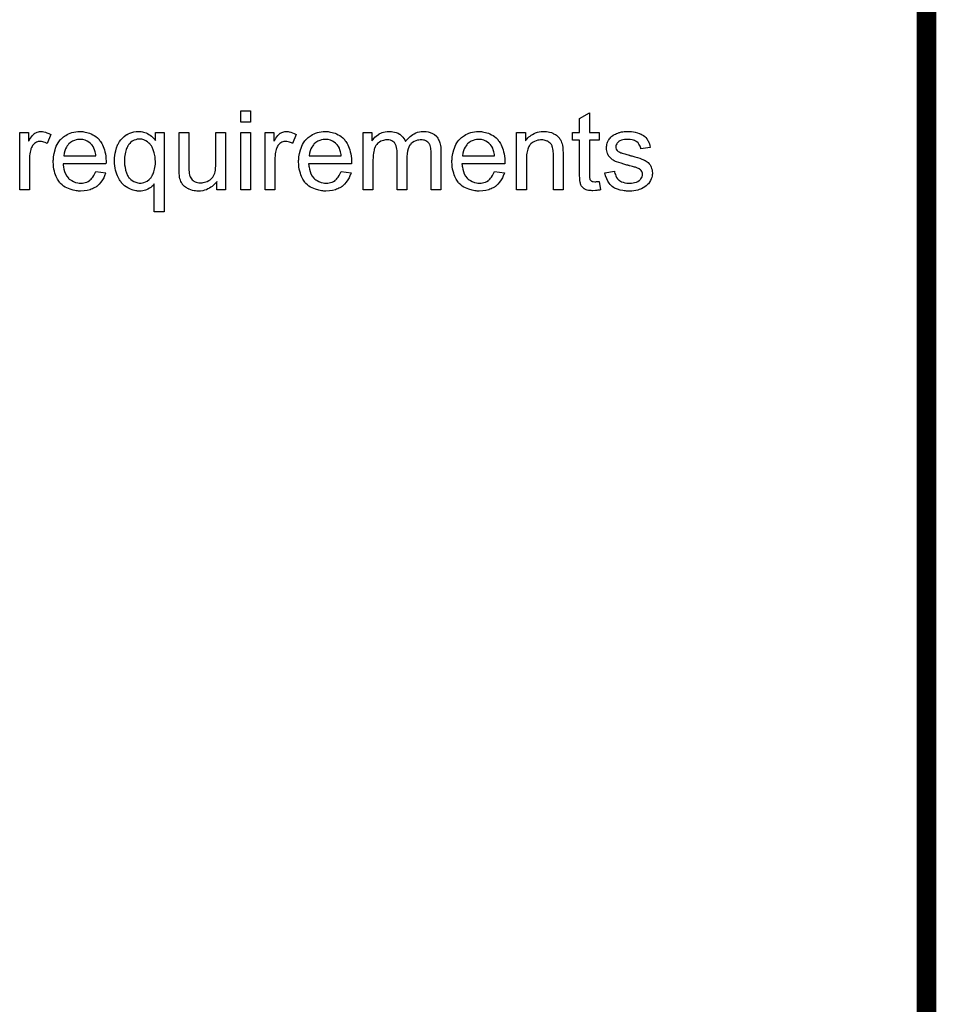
# Model space of a CAD drawing. Extents: x -1.5 to 9, y -3 to 5.
# Tile 367 of 368: x 8.1 to 9, y 3 to 4. Entities that reach past the tile are written whole.
import ezdxf

# ---------------------------------------------------------------- set-up
doc = ezdxf.new("R2010")
doc.units = 0
doc.layers.add('qfn16-30-34-a_mechanical_19', color=1, linetype='CONTINUOUS')

msp = doc.modelspace()

# ---------------------------------------------------------------- linework, layer by layer
at = {"layer": 'qfn16-30-34-a_mechanical_19', "color": 1, "const_width": 0.02}
msp.add_lwpolyline([(9, -0.173), (9, 4.427)], dxfattribs=at)
at = {"layer": 'qfn16-30-34-a_mechanical_19', "color": 1}
for points in [[(8.314388, 3.934307), (8.304553, 3.934307), (8.304553, 3.94553), (8.314388, 3.94553), (8.314388, 3.934307)], [(8.658132, 3.923547), (8.668082, 3.923547), (8.668082, 3.915911), (8.658132, 3.915911), (8.658132, 3.88178), (8.658132, 3.881548), (8.658132, 3.881085), (8.658132, 3.880391), (8.658248, 3.879581), (8.658364, 3.87773), (8.658479, 3.87692), (8.658595, 3.876342), (8.658711, 3.87611), (8.659058, 3.875648), (8.659521, 3.875069), (8.660331, 3.87449), (8.660562, 3.874375), (8.66114, 3.874143), (8.662182, 3.873912), (8.663686, 3.873796), (8.664843, 3.873796), (8.665421, 3.873912), (8.666231, 3.873912), (8.667157, 3.874028), (8.668082, 3.874143), (8.669355, 3.865466), (8.669124, 3.865466), (8.668661, 3.86535), (8.667851, 3.865235), (8.66681, 3.865119), (8.665653, 3.864887), (8.66438, 3.864772), (8.661835, 3.864656), (8.660909, 3.864656), (8.659983, 3.864772), (8.658826, 3.864887), (8.657438, 3.865003), (8.65605, 3.86535), (8.654777, 3.865697), (8.653504, 3.866276), (8.653388, 3.866392), (8.653041, 3.866623), (8.652579, 3.86697), (8.651884, 3.867548), (8.651306, 3.868127), (8.650612, 3.868937), (8.649917, 3.869747), (8.649455, 3.870788), (8.649455, 3.870904), (8.649223, 3.871367), (8.649108, 3.872177), (8.648876, 3.873334), (8.648645, 3.874838), (8.648529, 3.875763), (8.648529, 3.876805), (8.648413, 3.878077), (8.648298, 3.87935), (8.648298, 3.880738), (8.648298, 3.882358), (8.648298, 3.915911), (8.641009, 3.915911), (8.641009, 3.923547), (8.648298, 3.923547), (8.648298, 3.937894), (8.658132, 3.943795), (8.658132, 3.923547)], [(8.103698, 3.924704), (8.104971, 3.924473), (8.106475, 3.92401), (8.108094, 3.923432), (8.109946, 3.922622), (8.111913, 3.92158), (8.108326, 3.912556), (8.10821, 3.912671), (8.107747, 3.912903), (8.107053, 3.91325), (8.106127, 3.913597), (8.105086, 3.913944), (8.103814, 3.914291), (8.102541, 3.914523), (8.101268, 3.914638), (8.10069, 3.914638), (8.100111, 3.914523), (8.099301, 3.914407), (8.098491, 3.914175), (8.09745, 3.913828), (8.096409, 3.913366), (8.095483, 3.912671), (8.095367, 3.912556), (8.09502, 3.912324), (8.094673, 3.911861), (8.094095, 3.911283), (8.093516, 3.910473), (8.092938, 3.909548), (8.092359, 3.908506), (8.091896, 3.907233), (8.091781, 3.907002), (8.091665, 3.906308), (8.091434, 3.905267), (8.091087, 3.903878), (8.090739, 3.902143), (8.090508, 3.900176), (8.090392, 3.898093), (8.090277, 3.895779), (8.090277, 3.865466), (8.080442, 3.865466), (8.080442, 3.923547), (8.089351, 3.923547), (8.089351, 3.914754), (8.089467, 3.91487), (8.08993, 3.91568), (8.090508, 3.916721), (8.091434, 3.917994), (8.092359, 3.919266), (8.0934, 3.920655), (8.094442, 3.921812), (8.095483, 3.922737), (8.095599, 3.922853), (8.095946, 3.923084), (8.09664, 3.923432), (8.097334, 3.923779), (8.09826, 3.924126), (8.099417, 3.924473), (8.100574, 3.924704), (8.101847, 3.92482), (8.102657, 3.92482), (8.103698, 3.924704)], [(8.143499, 3.924704), (8.144424, 3.924588), (8.145581, 3.924357), (8.146854, 3.924126), (8.148358, 3.923779), (8.149746, 3.923432), (8.151366, 3.922853), (8.15287, 3.922274), (8.15449, 3.921465), (8.15611, 3.920539), (8.15773, 3.919498), (8.159234, 3.918225), (8.160622, 3.916837), (8.160738, 3.916721), (8.160969, 3.91649), (8.161316, 3.916027), (8.161779, 3.915332), (8.162358, 3.914523), (8.162936, 3.913597), (8.16363, 3.91244), (8.164325, 3.911052), (8.165019, 3.909548), (8.165713, 3.907928), (8.166292, 3.906077), (8.16687, 3.90411), (8.167333, 3.901911), (8.16768, 3.899597), (8.167911, 3.897168), (8.168027, 3.894506), (8.168027, 3.894391), (8.168027, 3.893928), (8.168027, 3.893118), (8.167911, 3.891961), (8.124524, 3.891961), (8.124524, 3.891845), (8.124524, 3.891498), (8.12464, 3.891035), (8.12464, 3.890341), (8.124755, 3.889531), (8.124987, 3.888606), (8.125334, 3.886523), (8.126028, 3.884209), (8.126953, 3.881664), (8.128226, 3.87935), (8.129846, 3.877267), (8.129962, 3.877267), (8.130077, 3.877036), (8.130772, 3.876457), (8.131813, 3.875647), (8.133201, 3.874838), (8.135052, 3.873912), (8.137135, 3.873102), (8.139449, 3.872523), (8.140722, 3.872408), (8.14211, 3.872292), (8.143036, 3.872292), (8.144077, 3.872408), (8.14535, 3.872639), (8.146738, 3.872986), (8.148358, 3.873449), (8.149862, 3.874143), (8.151366, 3.875069), (8.151482, 3.875185), (8.15206, 3.875647), (8.152755, 3.876342), (8.153565, 3.877267), (8.15449, 3.87854), (8.155531, 3.88016), (8.156573, 3.882011), (8.157498, 3.884209), (8.16768, 3.882936), (8.16768, 3.882821), (8.167564, 3.882589), (8.167449, 3.882127), (8.167217, 3.881432), (8.16687, 3.880738), (8.166523, 3.879813), (8.165597, 3.877846), (8.16444, 3.875647), (8.16282, 3.873333), (8.160969, 3.871135), (8.158655, 3.869052), (8.15854, 3.869052), (8.158308, 3.868821), (8.157961, 3.86859), (8.157498, 3.868243), (8.156804, 3.867896), (8.15611, 3.867548), (8.155184, 3.867086), (8.154143, 3.866623), (8.152986, 3.86616), (8.151829, 3.865697), (8.148936, 3.865003), (8.145697, 3.864425), (8.14211, 3.864193), (8.140837, 3.864193), (8.140028, 3.864309), (8.138986, 3.864425), (8.137714, 3.864656), (8.136325, 3.864887), (8.134821, 3.865119), (8.131582, 3.866044), (8.129846, 3.866738), (8.128226, 3.867433), (8.126491, 3.868358), (8.124871, 3.8694), (8.123367, 3.870557), (8.121863, 3.871945), (8.121747, 3.872061), (8.121516, 3.872292), (8.121168, 3.872755), (8.120706, 3.873449), (8.120127, 3.874259), (8.119549, 3.875185), (8.118855, 3.876342), (8.11816, 3.877614), (8.117466, 3.879118), (8.116772, 3.880738), (8.116193, 3.882589), (8.115615, 3.884556), (8.115152, 3.886639), (8.114805, 3.888953), (8.114574, 3.891383), (8.114458, 3.893928), (8.114458, 3.894044), (8.114458, 3.894622), (8.114458, 3.895316), (8.114574, 3.896358), (8.114689, 3.89763), (8.114805, 3.899019), (8.115036, 3.900639), (8.115383, 3.902258), (8.116309, 3.905961), (8.116888, 3.907812), (8.117582, 3.909779), (8.118507, 3.91163), (8.119549, 3.913366), (8.120706, 3.915101), (8.121978, 3.916721), (8.122094, 3.916837), (8.122325, 3.917068), (8.122788, 3.917415), (8.123367, 3.917994), (8.124061, 3.918572), (8.124987, 3.919266), (8.126028, 3.920076), (8.127301, 3.92077), (8.128573, 3.92158), (8.130077, 3.922274), (8.131697, 3.922969), (8.133433, 3.923547), (8.135284, 3.924126), (8.137251, 3.924473), (8.139333, 3.924704), (8.141532, 3.92482), (8.142689, 3.92482), (8.143499, 3.924704)], [(8.141647, 3.916721), (8.140953, 3.916721), (8.14049, 3.916605), (8.139218, 3.91649), (8.137714, 3.916142), (8.135862, 3.915564), (8.133895, 3.914754), (8.132044, 3.913597), (8.130193, 3.912093), (8.129962, 3.911861), (8.129499, 3.911283), (8.128689, 3.910242), (8.127879, 3.908853), (8.126953, 3.907233), (8.126144, 3.905151), (8.125449, 3.902721), (8.125102, 3.90006), (8.157614, 3.90006), (8.157614, 3.900176), (8.157614, 3.900407), (8.157498, 3.900754), (8.157498, 3.901217), (8.157267, 3.902606), (8.15692, 3.90411), (8.156341, 3.905961), (8.155763, 3.907696), (8.154837, 3.909432), (8.153796, 3.910936), (8.153796, 3.911052), (8.153565, 3.911167), (8.152986, 3.911861), (8.151945, 3.912787), (8.150556, 3.913828), (8.148821, 3.91487), (8.146738, 3.915795), (8.144309, 3.91649), (8.143036, 3.916605), (8.141647, 3.916721)], [(8.202853, 3.924704), (8.203778, 3.924588), (8.20482, 3.924357), (8.205977, 3.92401), (8.207249, 3.923663), (8.208638, 3.9232), (8.210026, 3.922622), (8.211415, 3.921812), (8.212803, 3.921002), (8.214191, 3.919961), (8.21558, 3.918688), (8.216852, 3.917299), (8.218009, 3.91568), (8.218009, 3.923547), (8.226803, 3.923547), (8.226803, 3.843251), (8.216968, 3.843251), (8.216968, 3.871598), (8.216852, 3.871482), (8.216505, 3.871019), (8.216042, 3.870441), (8.215348, 3.869747), (8.214423, 3.868821), (8.213266, 3.868011), (8.211993, 3.867086), (8.210489, 3.866276), (8.210257, 3.86616), (8.209795, 3.865929), (8.208985, 3.865581), (8.207943, 3.865234), (8.206555, 3.864887), (8.205167, 3.86454), (8.203547, 3.864309), (8.201811, 3.864193), (8.20077, 3.864193), (8.200076, 3.864309), (8.19915, 3.864425), (8.198109, 3.864656), (8.196952, 3.864887), (8.195679, 3.865234), (8.194407, 3.865697), (8.192903, 3.86616), (8.191514, 3.866854), (8.19001, 3.867664), (8.18839, 3.86859), (8.186886, 3.869747), (8.185382, 3.871019), (8.183994, 3.872408), (8.183878, 3.872523), (8.183646, 3.872755), (8.183299, 3.873218), (8.182837, 3.873912), (8.182258, 3.874722), (8.18168, 3.875763), (8.180985, 3.87692), (8.180291, 3.878309), (8.179597, 3.879813), (8.178903, 3.881548), (8.178324, 3.883399), (8.177746, 3.885366), (8.177283, 3.887564), (8.176936, 3.889878), (8.176704, 3.892308), (8.176589, 3.894969), (8.176589, 3.895085), (8.176589, 3.895316), (8.176589, 3.895779), (8.176589, 3.896473), (8.176704, 3.897168), (8.176704, 3.898093), (8.176936, 3.900291), (8.177283, 3.902721), (8.177861, 3.905267), (8.178556, 3.908043), (8.179597, 3.910704), (8.179597, 3.91082), (8.179713, 3.911052), (8.179944, 3.911399), (8.180176, 3.911861), (8.18087, 3.913134), (8.181795, 3.914638), (8.183068, 3.916374), (8.184572, 3.918109), (8.186308, 3.919729), (8.18839, 3.921233), (8.188506, 3.921233), (8.188622, 3.921349), (8.188969, 3.92158), (8.189431, 3.921812), (8.190588, 3.92239), (8.192208, 3.923084), (8.194059, 3.923663), (8.196258, 3.924241), (8.198572, 3.924704), (8.201117, 3.92482), (8.202158, 3.92482), (8.202853, 3.924704)], [(8.201927, 3.917068), (8.201349, 3.917068), (8.200886, 3.916952), (8.199729, 3.916837), (8.198225, 3.916374), (8.196489, 3.915795), (8.194638, 3.914754), (8.192787, 3.913481), (8.191977, 3.912556), (8.191051, 3.91163), (8.191051, 3.911514), (8.19082, 3.911399), (8.190704, 3.911052), (8.190357, 3.910589), (8.19001, 3.91001), (8.189663, 3.909316), (8.189316, 3.908506), (8.188853, 3.907465), (8.18839, 3.906308), (8.188043, 3.905035), (8.187696, 3.903647), (8.187349, 3.902143), (8.187118, 3.900523), (8.186886, 3.898672), (8.186655, 3.896705), (8.186655, 3.894622), (8.186655, 3.894506), (8.186655, 3.894159), (8.186655, 3.893581), (8.18677, 3.892771), (8.18677, 3.891845), (8.186886, 3.890804), (8.187233, 3.888374), (8.187812, 3.885598), (8.188622, 3.882821), (8.189779, 3.88016), (8.190473, 3.879003), (8.191283, 3.877846), (8.191398, 3.87773), (8.191514, 3.877614), (8.192093, 3.877036), (8.193134, 3.87611), (8.194522, 3.875069), (8.196142, 3.874028), (8.198109, 3.873218), (8.200192, 3.872523), (8.201464, 3.872408), (8.202621, 3.872292), (8.2032, 3.872292), (8.203663, 3.872408), (8.20482, 3.872523), (8.206324, 3.872986), (8.207943, 3.873565), (8.209795, 3.87449), (8.211646, 3.875879), (8.212572, 3.876689), (8.213381, 3.877614), (8.213381, 3.87773), (8.213613, 3.877846), (8.213844, 3.878193), (8.214076, 3.878656), (8.214423, 3.879234), (8.214886, 3.879813), (8.215233, 3.880738), (8.215695, 3.881664), (8.216158, 3.882705), (8.216505, 3.883862), (8.216968, 3.885251), (8.217315, 3.886639), (8.217547, 3.888259), (8.217778, 3.889878), (8.218009, 3.89173), (8.218009, 3.893697), (8.218009, 3.893812), (8.218009, 3.894159), (8.218009, 3.894854), (8.217894, 3.895664), (8.217894, 3.896589), (8.217778, 3.897746), (8.217662, 3.898903), (8.217431, 3.900291), (8.216852, 3.903068), (8.215927, 3.905961), (8.21477, 3.908738), (8.21396, 3.91001), (8.21315, 3.911167), (8.21315, 3.911283), (8.212919, 3.911399), (8.21234, 3.912093), (8.211299, 3.913019), (8.210026, 3.914175), (8.208291, 3.915217), (8.206439, 3.916142), (8.204241, 3.916837), (8.203084, 3.916952), (8.201927, 3.917068)], [(8.289165, 3.865466), (8.280372, 3.865466), (8.280372, 3.873912), (8.280256, 3.873796), (8.280025, 3.873449), (8.279677, 3.872986), (8.279099, 3.872408), (8.278405, 3.871714), (8.277595, 3.870788), (8.276669, 3.869978), (8.275512, 3.869052), (8.27424, 3.868127), (8.272851, 3.867317), (8.271347, 3.866507), (8.269727, 3.865697), (8.267876, 3.865119), (8.266025, 3.864656), (8.263942, 3.864309), (8.26186, 3.864193), (8.26105, 3.864193), (8.260008, 3.864309), (8.258736, 3.864425), (8.257232, 3.864656), (8.255612, 3.865003), (8.253992, 3.865466), (8.252257, 3.86616), (8.252025, 3.866276), (8.251562, 3.866507), (8.250753, 3.86697), (8.249827, 3.867548), (8.24867, 3.868243), (8.247629, 3.869052), (8.246587, 3.869978), (8.245662, 3.871019), (8.245546, 3.871135), (8.245315, 3.871598), (8.244968, 3.872176), (8.244505, 3.873102), (8.243926, 3.874143), (8.243463, 3.875416), (8.243001, 3.876804), (8.242654, 3.878309), (8.242654, 3.878424), (8.242538, 3.878887), (8.242422, 3.879581), (8.242422, 3.880507), (8.242306, 3.881895), (8.242191, 3.883399), (8.242075, 3.885366), (8.242075, 3.887564), (8.242075, 3.923547), (8.251909, 3.923547), (8.251909, 3.891267), (8.251909, 3.891151), (8.251909, 3.89092), (8.251909, 3.890573), (8.251909, 3.889994), (8.251909, 3.888722), (8.252025, 3.887102), (8.252025, 3.885366), (8.252141, 3.883631), (8.252257, 3.882127), (8.252488, 3.880854), (8.252488, 3.880738), (8.252719, 3.880275), (8.252951, 3.879581), (8.253298, 3.878656), (8.253876, 3.87773), (8.254571, 3.876689), (8.25538, 3.875763), (8.256422, 3.874838), (8.256538, 3.874722), (8.257, 3.87449), (8.257579, 3.874143), (8.258504, 3.873796), (8.259546, 3.873333), (8.260818, 3.872986), (8.262207, 3.872755), (8.263827, 3.872639), (8.264637, 3.872639), (8.265446, 3.872755), (8.266488, 3.872871), (8.26776, 3.873218), (8.269149, 3.873565), (8.270653, 3.874143), (8.272157, 3.874838), (8.272388, 3.874953), (8.272851, 3.8753), (8.273545, 3.875763), (8.274355, 3.876457), (8.275281, 3.877383), (8.276207, 3.878424), (8.277016, 3.879581), (8.277711, 3.88097), (8.277826, 3.881201), (8.277942, 3.881664), (8.278173, 3.882589), (8.278521, 3.883862), (8.278868, 3.885482), (8.279099, 3.887449), (8.279215, 3.889763), (8.27933, 3.892424), (8.27933, 3.923547), (8.289165, 3.923547), (8.289165, 3.865466)], [(8.314388, 3.865466), (8.304553, 3.865466), (8.304553, 3.923547), (8.314388, 3.923547), (8.314388, 3.865466)], [(8.352568, 3.924704), (8.353841, 3.924473), (8.355345, 3.92401), (8.356965, 3.923432), (8.358816, 3.922622), (8.360783, 3.92158), (8.357197, 3.912556), (8.357081, 3.912671), (8.356618, 3.912903), (8.355924, 3.91325), (8.354998, 3.913597), (8.353957, 3.913944), (8.352684, 3.914291), (8.351412, 3.914523), (8.350139, 3.914638), (8.34956, 3.914638), (8.348982, 3.914523), (8.348172, 3.914407), (8.347362, 3.914175), (8.346321, 3.913828), (8.345279, 3.913366), (8.344354, 3.912671), (8.344238, 3.912556), (8.343891, 3.912324), (8.343544, 3.911861), (8.342965, 3.911283), (8.342387, 3.910473), (8.341808, 3.909548), (8.34123, 3.908506), (8.340767, 3.907233), (8.340651, 3.907002), (8.340536, 3.906308), (8.340304, 3.905267), (8.339957, 3.903878), (8.33961, 3.902143), (8.339379, 3.900176), (8.339263, 3.898093), (8.339147, 3.895779), (8.339147, 3.865466), (8.329313, 3.865466), (8.329313, 3.923547), (8.338222, 3.923547), (8.338222, 3.914754), (8.338337, 3.91487), (8.3388, 3.91568), (8.339379, 3.916721), (8.340304, 3.917994), (8.34123, 3.919266), (8.342271, 3.920655), (8.343312, 3.921812), (8.344354, 3.922737), (8.344469, 3.922853), (8.344817, 3.923084), (8.345511, 3.923432), (8.346205, 3.923779), (8.347131, 3.924126), (8.348288, 3.924473), (8.349445, 3.924704), (8.350717, 3.92482), (8.351527, 3.92482), (8.352568, 3.924704)], [(8.392369, 3.924704), (8.393295, 3.924588), (8.394452, 3.924357), (8.395725, 3.924126), (8.397229, 3.923779), (8.398617, 3.923432), (8.400237, 3.922853), (8.401741, 3.922274), (8.403361, 3.921465), (8.404981, 3.920539), (8.4066, 3.919498), (8.408104, 3.918225), (8.409493, 3.916837), (8.409609, 3.916721), (8.40984, 3.91649), (8.410187, 3.916027), (8.41065, 3.915332), (8.411228, 3.914523), (8.411807, 3.913597), (8.412501, 3.91244), (8.413195, 3.911052), (8.413889, 3.909548), (8.414584, 3.907928), (8.415162, 3.906077), (8.415741, 3.90411), (8.416203, 3.901911), (8.416551, 3.899597), (8.416782, 3.897168), (8.416898, 3.894506), (8.416898, 3.894391), (8.416898, 3.893928), (8.416898, 3.893118), (8.416782, 3.891961), (8.373395, 3.891961), (8.373395, 3.891845), (8.373395, 3.891498), (8.37351, 3.891035), (8.37351, 3.890341), (8.373626, 3.889531), (8.373857, 3.888606), (8.374204, 3.886523), (8.374899, 3.884209), (8.375824, 3.881664), (8.377097, 3.87935), (8.378717, 3.877267), (8.378832, 3.877267), (8.378948, 3.877036), (8.379642, 3.876457), (8.380684, 3.875647), (8.382072, 3.874838), (8.383923, 3.873912), (8.386006, 3.873102), (8.38832, 3.872523), (8.389593, 3.872408), (8.390981, 3.872292), (8.391906, 3.872292), (8.392948, 3.872408), (8.39422, 3.872639), (8.395609, 3.872986), (8.397229, 3.873449), (8.398733, 3.874143), (8.400237, 3.875069), (8.400353, 3.875185), (8.400931, 3.875647), (8.401625, 3.876342), (8.402435, 3.877267), (8.403361, 3.87854), (8.404402, 3.88016), (8.405443, 3.882011), (8.406369, 3.884209), (8.416551, 3.882936), (8.416551, 3.882821), (8.416435, 3.882589), (8.416319, 3.882127), (8.416088, 3.881432), (8.415741, 3.880738), (8.415394, 3.879813), (8.414468, 3.877846), (8.413311, 3.875647), (8.411691, 3.873333), (8.40984, 3.871135), (8.407526, 3.869052), (8.40741, 3.869052), (8.407179, 3.868821), (8.406832, 3.86859), (8.406369, 3.868243), (8.405675, 3.867896), (8.404981, 3.867548), (8.404055, 3.867086), (8.403014, 3.866623), (8.401857, 3.86616), (8.4007, 3.865697), (8.397807, 3.865003), (8.394568, 3.864425), (8.390981, 3.864193), (8.389708, 3.864193), (8.388898, 3.864309), (8.387857, 3.864425), (8.386584, 3.864656), (8.385196, 3.864887), (8.383692, 3.865119), (8.380452, 3.866044), (8.378717, 3.866738), (8.377097, 3.867433), (8.375361, 3.868358), (8.373742, 3.8694), (8.372237, 3.870557), (8.370733, 3.871945), (8.370618, 3.872061), (8.370386, 3.872292), (8.370039, 3.872755), (8.369576, 3.873449), (8.368998, 3.874259), (8.368419, 3.875185), (8.367725, 3.876342), (8.367031, 3.877614), (8.366337, 3.879118), (8.365643, 3.880738), (8.365064, 3.882589), (8.364486, 3.884556), (8.364023, 3.886639), (8.363676, 3.888953), (8.363444, 3.891383), (8.363329, 3.893928), (8.363329, 3.894044), (8.363329, 3.894622), (8.363329, 3.895316), (8.363444, 3.896358), (8.36356, 3.89763), (8.363676, 3.899019), (8.363907, 3.900639), (8.364254, 3.902258), (8.36518, 3.905961), (8.365758, 3.907812), (8.366452, 3.909779), (8.367378, 3.91163), (8.368419, 3.913366), (8.369576, 3.915101), (8.370849, 3.916721), (8.370965, 3.916837), (8.371196, 3.917068), (8.371659, 3.917415), (8.372237, 3.917994), (8.372932, 3.918572), (8.373857, 3.919266), (8.374899, 3.920076), (8.376171, 3.92077), (8.377444, 3.92158), (8.378948, 3.922274), (8.380568, 3.922969), (8.382303, 3.923547), (8.384155, 3.924126), (8.386121, 3.924473), (8.388204, 3.924704), (8.390402, 3.92482), (8.391559, 3.92482), (8.392369, 3.924704)], [(8.390518, 3.916721), (8.389824, 3.916721), (8.389361, 3.916605), (8.388088, 3.91649), (8.386584, 3.916142), (8.384733, 3.915564), (8.382766, 3.914754), (8.380915, 3.913597), (8.379064, 3.912093), (8.378832, 3.911861), (8.37837, 3.911283), (8.37756, 3.910242), (8.37675, 3.908853), (8.375824, 3.907233), (8.375014, 3.905151), (8.37432, 3.902721), (8.373973, 3.90006), (8.406485, 3.90006), (8.406485, 3.900176), (8.406485, 3.900407), (8.406369, 3.900754), (8.406369, 3.901217), (8.406138, 3.902606), (8.40579, 3.90411), (8.405212, 3.905961), (8.404633, 3.907696), (8.403708, 3.909432), (8.402667, 3.910936), (8.402667, 3.911052), (8.402435, 3.911167), (8.401857, 3.911861), (8.400815, 3.912787), (8.399427, 3.913828), (8.397692, 3.91487), (8.395609, 3.915795), (8.393179, 3.91649), (8.391906, 3.916605), (8.390518, 3.916721)], [(8.491061, 3.924704), (8.491871, 3.924704), (8.492681, 3.924588), (8.494648, 3.924241), (8.496731, 3.923663), (8.498929, 3.922737), (8.501127, 3.92158), (8.502978, 3.919961), (8.50321, 3.919729), (8.503673, 3.919035), (8.504483, 3.917994), (8.50483, 3.917184), (8.505292, 3.916374), (8.505755, 3.915332), (8.506102, 3.914291), (8.506565, 3.913134), (8.506912, 3.911746), (8.507144, 3.910357), (8.507375, 3.908738), (8.507606, 3.907118), (8.507606, 3.905267), (8.507606, 3.865466), (8.497772, 3.865466), (8.497772, 3.901911), (8.497772, 3.902027), (8.497772, 3.902143), (8.497772, 3.902837), (8.497772, 3.903878), (8.497656, 3.905151), (8.497541, 3.906539), (8.497425, 3.907928), (8.497193, 3.909316), (8.496846, 3.910357), (8.496846, 3.910473), (8.496615, 3.91082), (8.496384, 3.911283), (8.496037, 3.911861), (8.495574, 3.912556), (8.494995, 3.91325), (8.494301, 3.913944), (8.493375, 3.914638), (8.49326, 3.914754), (8.492913, 3.91487), (8.49245, 3.915101), (8.49164, 3.915448), (8.49083, 3.915795), (8.489789, 3.916027), (8.488747, 3.916142), (8.487475, 3.916258), (8.486896, 3.916258), (8.486433, 3.916142), (8.485276, 3.916027), (8.483888, 3.915795), (8.482268, 3.915217), (8.480533, 3.914523), (8.478797, 3.913481), (8.477177, 3.912093), (8.477062, 3.911861), (8.476599, 3.911283), (8.475905, 3.910357), (8.47521, 3.908969), (8.474401, 3.907118), (8.473822, 3.904919), (8.473359, 3.902258), (8.473128, 3.899135), (8.473128, 3.865466), (8.463293, 3.865466), (8.463293, 3.903068), (8.463293, 3.903184), (8.463293, 3.903415), (8.463293, 3.903647), (8.463293, 3.90411), (8.463178, 3.905382), (8.462946, 3.906771), (8.462715, 3.90839), (8.462252, 3.91001), (8.461674, 3.911514), (8.460864, 3.912903), (8.460748, 3.913019), (8.460401, 3.913481), (8.459822, 3.913944), (8.459013, 3.914638), (8.457971, 3.915217), (8.456583, 3.915795), (8.454963, 3.916142), (8.452996, 3.916258), (8.452302, 3.916258), (8.451492, 3.916142), (8.450566, 3.916027), (8.449409, 3.91568), (8.448021, 3.915332), (8.446748, 3.914754), (8.44536, 3.91406), (8.445244, 3.913944), (8.444781, 3.913597), (8.444203, 3.913134), (8.443393, 3.91244), (8.442583, 3.911514), (8.441773, 3.910357), (8.440963, 3.909085), (8.440269, 3.907581), (8.440153, 3.907349), (8.440038, 3.906771), (8.439806, 3.905845), (8.439459, 3.904572), (8.439112, 3.902837), (8.438881, 3.900754), (8.438765, 3.898325), (8.438649, 3.895548), (8.438649, 3.865466), (8.428815, 3.865466), (8.428815, 3.923547), (8.437608, 3.923547), (8.437608, 3.915217), (8.437724, 3.915448), (8.438071, 3.915911), (8.438765, 3.916721), (8.439575, 3.917646), (8.440616, 3.918803), (8.441889, 3.919961), (8.443277, 3.921117), (8.444897, 3.922159), (8.445129, 3.922274), (8.445707, 3.922622), (8.446633, 3.922969), (8.447905, 3.923547), (8.449409, 3.92401), (8.451145, 3.924357), (8.453112, 3.924704), (8.455194, 3.92482), (8.456236, 3.92482), (8.457508, 3.924704), (8.458897, 3.924473), (8.460632, 3.924126), (8.462368, 3.923663), (8.464103, 3.922969), (8.465723, 3.922043), (8.465954, 3.921927), (8.466417, 3.92158), (8.467112, 3.921002), (8.468037, 3.920076), (8.468963, 3.919035), (8.470004, 3.917762), (8.47093, 3.916258), (8.471624, 3.914523), (8.471739, 3.914638), (8.471971, 3.914985), (8.472318, 3.915448), (8.472897, 3.916142), (8.473591, 3.916952), (8.474401, 3.917762), (8.475326, 3.918688), (8.476483, 3.919729), (8.477756, 3.920655), (8.479029, 3.92158), (8.480533, 3.92239), (8.482153, 3.9232), (8.483888, 3.923894), (8.485739, 3.924357), (8.48759, 3.924704), (8.489673, 3.92482), (8.490483, 3.92482), (8.491061, 3.924704)], [(8.54787, 3.924704), (8.548796, 3.924589), (8.549953, 3.924357), (8.551225, 3.924126), (8.552729, 3.923779), (8.554118, 3.923432), (8.555738, 3.922853), (8.557242, 3.922275), (8.558862, 3.921465), (8.560481, 3.920539), (8.562101, 3.919498), (8.563605, 3.918225), (8.564994, 3.916837), (8.565109, 3.916721), (8.565341, 3.91649), (8.565688, 3.916027), (8.566151, 3.915333), (8.566729, 3.914523), (8.567308, 3.913597), (8.568002, 3.91244), (8.568696, 3.911052), (8.56939, 3.909548), (8.570085, 3.907928), (8.570663, 3.906077), (8.571242, 3.90411), (8.571704, 3.901911), (8.572051, 3.899597), (8.572283, 3.897168), (8.572398, 3.894507), (8.572398, 3.894391), (8.572398, 3.893928), (8.572398, 3.893118), (8.572283, 3.891961), (8.528895, 3.891961), (8.528895, 3.891845), (8.528895, 3.891498), (8.529011, 3.891036), (8.529011, 3.890341), (8.529127, 3.889532), (8.529358, 3.888606), (8.529705, 3.886523), (8.530399, 3.884209), (8.531325, 3.881664), (8.532598, 3.87935), (8.534218, 3.877267), (8.534333, 3.877267), (8.534449, 3.877036), (8.535143, 3.876457), (8.536184, 3.875648), (8.537573, 3.874838), (8.539424, 3.873912), (8.541507, 3.873102), (8.543821, 3.872524), (8.545093, 3.872408), (8.546482, 3.872292), (8.547407, 3.872292), (8.548449, 3.872408), (8.549721, 3.872639), (8.55111, 3.872986), (8.552729, 3.873449), (8.554234, 3.874143), (8.555738, 3.875069), (8.555853, 3.875185), (8.556432, 3.875648), (8.557126, 3.876342), (8.557936, 3.877267), (8.558862, 3.87854), (8.559903, 3.88016), (8.560944, 3.882011), (8.56187, 3.884209), (8.572051, 3.882937), (8.572051, 3.882821), (8.571936, 3.88259), (8.57182, 3.882127), (8.571589, 3.881432), (8.571242, 3.880738), (8.570894, 3.879813), (8.569969, 3.877846), (8.568812, 3.875648), (8.567192, 3.873334), (8.565341, 3.871135), (8.563027, 3.869053), (8.562911, 3.869053), (8.56268, 3.868821), (8.562333, 3.86859), (8.56187, 3.868243), (8.561176, 3.867896), (8.560481, 3.867548), (8.559556, 3.867086), (8.558514, 3.866623), (8.557358, 3.86616), (8.556201, 3.865697), (8.553308, 3.865003), (8.550068, 3.864425), (8.546482, 3.864193), (8.545209, 3.864193), (8.544399, 3.864309), (8.543358, 3.864425), (8.542085, 3.864656), (8.540697, 3.864887), (8.539193, 3.865119), (8.535953, 3.866044), (8.534218, 3.866739), (8.532598, 3.867433), (8.530862, 3.868358), (8.529242, 3.8694), (8.527738, 3.870557), (8.526234, 3.871945), (8.526119, 3.872061), (8.525887, 3.872292), (8.52554, 3.872755), (8.525077, 3.873449), (8.524499, 3.874259), (8.52392, 3.875185), (8.523226, 3.876342), (8.522532, 3.877614), (8.521838, 3.879119), (8.521143, 3.880738), (8.520565, 3.88259), (8.519986, 3.884556), (8.519524, 3.886639), (8.519176, 3.888953), (8.518945, 3.891383), (8.518829, 3.893928), (8.518829, 3.894044), (8.518829, 3.894622), (8.518829, 3.895316), (8.518945, 3.896358), (8.519061, 3.897631), (8.519176, 3.899019), (8.519408, 3.900639), (8.519755, 3.902258), (8.520681, 3.905961), (8.521259, 3.907812), (8.521953, 3.909779), (8.522879, 3.91163), (8.52392, 3.913366), (8.525077, 3.915101), (8.52635, 3.916721), (8.526466, 3.916837), (8.526697, 3.917068), (8.52716, 3.917415), (8.527738, 3.917994), (8.528433, 3.918572), (8.529358, 3.919266), (8.530399, 3.920076), (8.531672, 3.920771), (8.532945, 3.92158), (8.534449, 3.922275), (8.536069, 3.922969), (8.537804, 3.923547), (8.539655, 3.924126), (8.541622, 3.924473), (8.543705, 3.924704), (8.545903, 3.92482), (8.54706, 3.92482), (8.54787, 3.924704)], [(8.546019, 3.916721), (8.545325, 3.916721), (8.544862, 3.916605), (8.543589, 3.91649), (8.542085, 3.916142), (8.540234, 3.915564), (8.538267, 3.914754), (8.536416, 3.913597), (8.534565, 3.912093), (8.534333, 3.911862), (8.53387, 3.911283), (8.53306, 3.910242), (8.532251, 3.908853), (8.531325, 3.907234), (8.530515, 3.905151), (8.529821, 3.902721), (8.529474, 3.90006), (8.561986, 3.90006), (8.561986, 3.900176), (8.561986, 3.900407), (8.56187, 3.900754), (8.56187, 3.901217), (8.561638, 3.902606), (8.561291, 3.90411), (8.560713, 3.905961), (8.560134, 3.907696), (8.559209, 3.909432), (8.558167, 3.910936), (8.558167, 3.911052), (8.557936, 3.911167), (8.557358, 3.911862), (8.556316, 3.912787), (8.554928, 3.913829), (8.553192, 3.91487), (8.55111, 3.915795), (8.54868, 3.91649), (8.547407, 3.916605), (8.546019, 3.916721)], [(8.613472, 3.924704), (8.614745, 3.924589), (8.616249, 3.924357), (8.617869, 3.92401), (8.619604, 3.923547), (8.621224, 3.922853), (8.621455, 3.922737), (8.621918, 3.922506), (8.622728, 3.922159), (8.623654, 3.92158), (8.624811, 3.920886), (8.625852, 3.919961), (8.626893, 3.919035), (8.627819, 3.917878), (8.627934, 3.917762), (8.628166, 3.9173), (8.628513, 3.916721), (8.629092, 3.915911), (8.629554, 3.914754), (8.630017, 3.913597), (8.630596, 3.912209), (8.630943, 3.910705), (8.630943, 3.910589), (8.631058, 3.910126), (8.631174, 3.909432), (8.63129, 3.908506), (8.63129, 3.907118), (8.631406, 3.905498), (8.631521, 3.903531), (8.631521, 3.901102), (8.631521, 3.865466), (8.621687, 3.865466), (8.621687, 3.900639), (8.621687, 3.900754), (8.621687, 3.90087), (8.621687, 3.90168), (8.621687, 3.902721), (8.621571, 3.903994), (8.621455, 3.905498), (8.621224, 3.907002), (8.620877, 3.908391), (8.62053, 3.909663), (8.62053, 3.909779), (8.620298, 3.910126), (8.619951, 3.910705), (8.619604, 3.911399), (8.619026, 3.912093), (8.618331, 3.912903), (8.617406, 3.913713), (8.616364, 3.914407), (8.616249, 3.914523), (8.615902, 3.914754), (8.615208, 3.914985), (8.614398, 3.915333), (8.613472, 3.91568), (8.612315, 3.916027), (8.610927, 3.916142), (8.609538, 3.916258), (8.60896, 3.916258), (8.608497, 3.916142), (8.60734, 3.916027), (8.605836, 3.915795), (8.604216, 3.915217), (8.602365, 3.914523), (8.600514, 3.913597), (8.598778, 3.912209), (8.598547, 3.911977), (8.598084, 3.911399), (8.597737, 3.910936), (8.59739, 3.910358), (8.596927, 3.909663), (8.59658, 3.908853), (8.596117, 3.907928), (8.595654, 3.906771), (8.595307, 3.905498), (8.59496, 3.90411), (8.594729, 3.902606), (8.594497, 3.900986), (8.594266, 3.899019), (8.594266, 3.897052), (8.594266, 3.865466), (8.584431, 3.865466), (8.584431, 3.923547), (8.593225, 3.923547), (8.593225, 3.915217), (8.59334, 3.915333), (8.593572, 3.91568), (8.593919, 3.916142), (8.594381, 3.916721), (8.595076, 3.917415), (8.595886, 3.918225), (8.596811, 3.919151), (8.597968, 3.920076), (8.599125, 3.920886), (8.600514, 3.921812), (8.602018, 3.922622), (8.603638, 3.923316), (8.605489, 3.923894), (8.60734, 3.924357), (8.609423, 3.924704), (8.611621, 3.92482), (8.612546, 3.92482), (8.613472, 3.924704)], [(8.699206, 3.924704), (8.700941, 3.924589), (8.702792, 3.924357), (8.704759, 3.923894), (8.706842, 3.923432), (8.708809, 3.922737), (8.708924, 3.922737), (8.70904, 3.922622), (8.709619, 3.92239), (8.710544, 3.921927), (8.711701, 3.921349), (8.712974, 3.920539), (8.714247, 3.919613), (8.715404, 3.918572), (8.716445, 3.917415), (8.716561, 3.9173), (8.716792, 3.916837), (8.717255, 3.916027), (8.717833, 3.915101), (8.718412, 3.913713), (8.71899, 3.912209), (8.719453, 3.910473), (8.719916, 3.908506), (8.710313, 3.907234), (8.710313, 3.907465), (8.710197, 3.907928), (8.709966, 3.908738), (8.709619, 3.909779), (8.70904, 3.91082), (8.708346, 3.911977), (8.707536, 3.913134), (8.706379, 3.914176), (8.706263, 3.914291), (8.705801, 3.914523), (8.705106, 3.914985), (8.704065, 3.915448), (8.702908, 3.915911), (8.701404, 3.916374), (8.699553, 3.916605), (8.697586, 3.916721), (8.696429, 3.916721), (8.695272, 3.916605), (8.693768, 3.91649), (8.692264, 3.916142), (8.690644, 3.915795), (8.68914, 3.915217), (8.687867, 3.914407), (8.687751, 3.914291), (8.687404, 3.91406), (8.686942, 3.913597), (8.686479, 3.912903), (8.6859, 3.912209), (8.685437, 3.911283), (8.68509, 3.910242), (8.684975, 3.9092), (8.684975, 3.909085), (8.684975, 3.908853), (8.68509, 3.908506), (8.68509, 3.908044), (8.685437, 3.906887), (8.686132, 3.905729), (8.686247, 3.905614), (8.686363, 3.905498), (8.686594, 3.905151), (8.687057, 3.904804), (8.68752, 3.904457), (8.688214, 3.903994), (8.689024, 3.903647), (8.68995, 3.903184), (8.690065, 3.903184), (8.690297, 3.903068), (8.69076, 3.902953), (8.691569, 3.902606), (8.692727, 3.902258), (8.694231, 3.901911), (8.695156, 3.901564), (8.696198, 3.901333), (8.697354, 3.900986), (8.698627, 3.900639), (8.698743, 3.900639), (8.69909, 3.900523), (8.699668, 3.900407), (8.700363, 3.900176), (8.701173, 3.899945), (8.702214, 3.899713), (8.704412, 3.899019), (8.706842, 3.898325), (8.709272, 3.897515), (8.71147, 3.896705), (8.712396, 3.896358), (8.713205, 3.896011), (8.713437, 3.895895), (8.7139, 3.895664), (8.714594, 3.895316), (8.715635, 3.894738), (8.716676, 3.894044), (8.717718, 3.893118), (8.718759, 3.892077), (8.719685, 3.89092), (8.7198, 3.890804), (8.720032, 3.890341), (8.720495, 3.889647), (8.720957, 3.888606), (8.721304, 3.887333), (8.721767, 3.885945), (8.721999, 3.884325), (8.722114, 3.882474), (8.722114, 3.882242), (8.722114, 3.881664), (8.721999, 3.880738), (8.721767, 3.879466), (8.72142, 3.878077), (8.720842, 3.876573), (8.720147, 3.874838), (8.719222, 3.873218), (8.719106, 3.872986), (8.718643, 3.872524), (8.718065, 3.871714), (8.717139, 3.870788), (8.715867, 3.869747), (8.714478, 3.86859), (8.712858, 3.867548), (8.710891, 3.866507), (8.710776, 3.866507), (8.71066, 3.866392), (8.709966, 3.86616), (8.708809, 3.865813), (8.707305, 3.86535), (8.705453, 3.864887), (8.703371, 3.86454), (8.701173, 3.864309), (8.698627, 3.864193), (8.697586, 3.864193), (8.696776, 3.864309), (8.69585, 3.864309), (8.694693, 3.864425), (8.693536, 3.86454), (8.692264, 3.864772), (8.689487, 3.86535), (8.686594, 3.86616), (8.683818, 3.867317), (8.682545, 3.868011), (8.681388, 3.868821), (8.681272, 3.868937), (8.681156, 3.869053), (8.680462, 3.869747), (8.679421, 3.870788), (8.678264, 3.872408), (8.676991, 3.874375), (8.675719, 3.876689), (8.674677, 3.879581), (8.673867, 3.882821), (8.683586, 3.884325), (8.683586, 3.884209), (8.683586, 3.884094), (8.683818, 3.883399), (8.684049, 3.882242), (8.684512, 3.88097), (8.68509, 3.879581), (8.685784, 3.878077), (8.686826, 3.876573), (8.688099, 3.8753), (8.68833, 3.875185), (8.688793, 3.874838), (8.689718, 3.874375), (8.690875, 3.873796), (8.692379, 3.873218), (8.694115, 3.872755), (8.696198, 3.872408), (8.698627, 3.872292), (8.699784, 3.872292), (8.700941, 3.872408), (8.702445, 3.872639), (8.704065, 3.872986), (8.705801, 3.873449), (8.707305, 3.874028), (8.708693, 3.874953), (8.708809, 3.875069), (8.709272, 3.875416), (8.709734, 3.875995), (8.710429, 3.876805), (8.711007, 3.87773), (8.711586, 3.878887), (8.711933, 3.880044), (8.712048, 3.881432), (8.712048, 3.881548), (8.712048, 3.882011), (8.711933, 3.88259), (8.711701, 3.883399), (8.711354, 3.884209), (8.710776, 3.885019), (8.710082, 3.885945), (8.70904, 3.886639), (8.708924, 3.886755), (8.708577, 3.88687), (8.707999, 3.887218), (8.707073, 3.887565), (8.705685, 3.888027), (8.704875, 3.888374), (8.703949, 3.888606), (8.702908, 3.888953), (8.701751, 3.8893), (8.700478, 3.889647), (8.698974, 3.889994), (8.698859, 3.889994), (8.698512, 3.89011), (8.697933, 3.890226), (8.697239, 3.890457), (8.696313, 3.890689), (8.695272, 3.891036), (8.693074, 3.891614), (8.690528, 3.892424), (8.688099, 3.893118), (8.685784, 3.893928), (8.684743, 3.894391), (8.683933, 3.894738), (8.683702, 3.894854), (8.683239, 3.895085), (8.682545, 3.895548), (8.681619, 3.896126), (8.680578, 3.896936), (8.679537, 3.897862), (8.678495, 3.898903), (8.67757, 3.900176), (8.677454, 3.900292), (8.677223, 3.900754), (8.676876, 3.901564), (8.676529, 3.90249), (8.676181, 3.903647), (8.675834, 3.905035), (8.675603, 3.906424), (8.675487, 3.908044), (8.675487, 3.908275), (8.675487, 3.908738), (8.675603, 3.909432), (8.675719, 3.910473), (8.67595, 3.911515), (8.676181, 3.912787), (8.676644, 3.913944), (8.677223, 3.915217), (8.677338, 3.915333), (8.67757, 3.915795), (8.677917, 3.916374), (8.678495, 3.917184), (8.67919, 3.917994), (8.679999, 3.919035), (8.680925, 3.919961), (8.682082, 3.920771), (8.682198, 3.920886), (8.682545, 3.921002), (8.683008, 3.921349), (8.683702, 3.921696), (8.684628, 3.922159), (8.685669, 3.922622), (8.686942, 3.923084), (8.68833, 3.923547), (8.688561, 3.923663), (8.689024, 3.923779), (8.689834, 3.92401), (8.690875, 3.924242), (8.692148, 3.924473), (8.693536, 3.924589), (8.695156, 3.92482), (8.697933, 3.92482), (8.699206, 3.924704)]]:
    msp.add_lwpolyline(points, dxfattribs=at)

doc.saveas('drawing.dxf')
